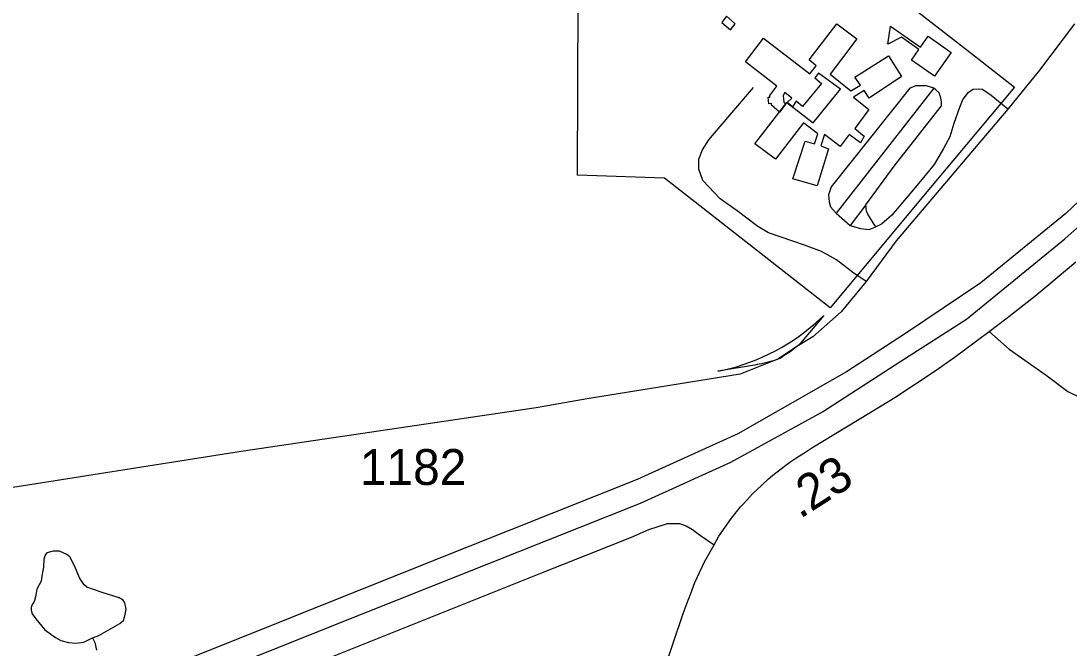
# Model space of a CAD drawing. Extents: x 2082433 to 2279600, y 546599 to 755198.
# Drawn here: x 2174911 to 2178573, y 616720 to 618908 of the extents above; entities that cross this region are included whole.
import ezdxf

# ---------------------------------------------------------------- set-up
doc = ezdxf.new("R2010")
doc.units = 0
for name, color, linetype in [('Exist Boundary Political City Limit New', 7, 'Continuous'), ('Exist Cultural Educational Facility Middle CELL', 7, 'Continuous'), ('Exist Cultural Educational Facility Middle Footprint', 7, 'Continuous'), ('Exist Hydrographic Misc Water Feature', 7, 'Continuous'), ('Exist Road Non-System Type 51', 7, 'Continuous'), ('Exist Road Primary Interstate Divided Center Attributed', 7, 'Continuous'), ('Exist Road Primary Interstate Service Attributed', 7, 'Continuous'), ('Exist Road Primary NC Attributed', 7, 'Continuous'), ('Exist Road Primary NC Service Mileage Hundredths English Label', 7, 'Continuous'), ('Exist Road Secondary Type 51 Attributed', 7, 'Continuous'), ('Exist Road Secondary Type 51 Number Label', 7, 'Continuous'), ('Map Preparation Boundary City Limit Buffer Line', 7, 'Continuous')]:
    doc.layers.add(name, color=color, linetype=linetype)

msp = doc.modelspace()

# ---------------------------------------------------------------- linework, layer by layer
at = {"layer": 'Exist Boundary Political City Limit New'}
for points in [[(2177301, 619516.9), (2178226.5, 618799.1), (2178382, 618677), (2178089, 618326.8), (2177737.8, 617906.8), (2177159, 618359.1), (2176855.2, 618369.4), (2176857.2, 618986.4)], [(2177361, 617687.8), (2177346, 617685.6), (2177363.5, 617689.2), (2177387.2, 617695), (2177410.8, 617701.5), (2177434.2, 617708.8), (2177457.2, 617716.9), (2177480, 617725.8), (2177502.5, 617735.4), (2177524.8, 617745.8), (2177546.5, 617756.9), (2177568, 617768.7), (2177589, 617781.2), (2177609.5, 617794.4), (2177629.8, 617808.3), (2177649.5, 617822.9), (2177668.5, 617838.1), (2177687.2, 617853.9), (2177705.5, 617870.3), (2177715.5, 617880.1), (2177634.5, 617783.2), (2177620.2, 617770.6), (2177598.8, 617753.6), (2177577.2, 617740.7), (2177563.2, 617730.3), (2177559.2, 617728.9), (2177553.2, 617726.6), (2177546.5, 617724.4), (2177540.5, 617722.3), (2177534, 617720.4), (2177526.5, 617718.6), (2177517.2, 617716.3), (2177507, 617713.7), (2177498.5, 617711.7), (2177490.5, 617710), (2177482.8, 617708.5), (2177474.8, 617707), (2177466.5, 617705.5), (2177361, 617687.8)]]:
    msp.add_lwpolyline(points, dxfattribs=at)
at = {"layer": 'Exist Cultural Educational Facility Middle CELL'}
msp.add_lwpolyline([(2178102.2, 618715), (2178022, 618771.1), (2178048.3, 618808.9), (2177986.8, 618851.9), (2177940, 618827.3), (2177948.6, 618890.4), (2178053.9, 618816.7), (2178080.3, 618854.4), (2178160.5, 618798.3)], close=True, dxfattribs=at)
at = {"layer": 'Exist Cultural Educational Facility Middle Footprint'}
for points in [[(2177376, 618925.3), (2177359.8, 618902.5), (2177389.9, 618876.8), (2177406.1, 618897.4)], [(2177664.7, 618772.5), (2177761, 618897.4), (2177831.5, 618845.2), (2177737.5, 618721.8), (2177810.2, 618663.7), (2177844, 618683.6), (2177824.2, 618712.2), (2177941.7, 618786.4), (2177987.3, 618713.7), (2177874.1, 618638.8), (2177856.5, 618665.2), (2177819.8, 618641.7), (2177872.7, 618599.1), (2177824.2, 618532.2), (2177856.5, 618505.8), (2177844, 618483), (2177804.3, 618511.6), (2177773.5, 618469.8), (2177718.4, 618511.6), (2177705.1, 618472), (2177731.6, 618461.7), (2177693, 618332.4), (2177607.8, 618357.4), (2177651.1, 618488.1), (2177683.5, 618478.6), (2177694.5, 618514.6), (2177644.5, 618552.8), (2177547.5, 618425.7), (2177474.8, 618478.6), (2177586.5, 618623.3), (2177678.3, 618552.8), (2177773.8, 618669.6), (2177697.4, 618726.2), (2177684.9, 618710), (2177707.7, 618690.2), (2177640.8, 618609.4), (2177618.8, 618627.7), (2177606.3, 618607.9), (2177587.9, 618623.3), (2177604.1, 618638), (2177579.9, 618657.9), (2177574, 618648.3), (2177576.2, 618624.1), (2177583.5, 618618.2), (2177561.5, 618589.5), (2177532.8, 618613.8), (2177532.8, 618619.7), (2177523.3, 618618.2), (2177521.8, 618641.7), (2177527, 618641.7), (2177527, 618647.6), (2177551.2, 618679.9), (2177442.5, 618765.1), (2177505.3, 618848.2), (2177666.9, 618723.3), (2177689, 618751.2)]]:
    msp.add_lwpolyline(points, close=True, dxfattribs=at)
at = {"layer": 'Exist Hydrographic Misc Water Feature'}
for points in [[(2175160.9, 616754.8), (2175182.7, 616762.9), (2175256.9, 616805.2), (2175268.8, 616815.2), (2175274.3, 616831.4), (2175278.4, 616855.1), (2175273.9, 616877.3), (2175268, 616887.1), (2175254.4, 616895.2), (2175194.1, 616912.9), (2175141.6, 616932.5), (2175132, 616940.5), (2175115.6, 616964.5), (2175099.6, 617004.2), (2175081.4, 617038.2), (2175071.3, 617046.2), (2175045.3, 617057.8), (2175023.5, 617057.9), (2175001.2, 617051.5), (2174995.2, 617043.5), (2174991.1, 617029.5), (2174989.5, 617001.8), (2174985.6, 616977.6), (2174981.9, 616953.4), (2174974.1, 616939.6), (2174966.1, 616925.4), (2174963.9, 616911.5), (2174962, 616897.7), (2174958.3, 616885.6), (2174956.5, 616879.4), (2174950.3, 616871.4), (2174946.6, 616861.4), (2174946.6, 616851.3), (2174950.5, 616839.3), (2174962.4, 616821.3), (2174994.8, 616783.6), (2175031.1, 616755.8), (2175050.6, 616746), (2175077.1, 616738.3), (2175103.1, 616736.4), (2175131, 616740.3), (2175160.9, 616754.8)], [(2175160.9, 616754.8), (2175168.9, 616738.6), (2175175.1, 616712.5)]]:
    msp.add_lwpolyline(points, dxfattribs=at)
at = {"layer": 'Exist Road Non-System Type 51'}
for p, q in [((2178100.1, 618672.9), (2177759.1, 618236.7)), ((2177862.8, 618266.3), (2177807.5, 618194.3)), ((2177759.1, 618236.7), (2177807.5, 618194.3))]:
    msp.add_line(p, q, dxfattribs=at)
for points in [[(2177864, 617999), (2177817.5, 618030.2), (2177759.9, 618074.2), (2177707.9, 618103.1), (2177648.7, 618125.5), (2177522.2, 618168.7), (2177485.4, 618191.1), (2177412.6, 618245.5), (2177353.7, 618287.1), (2177293.7, 618351.2), (2177279.3, 618390.4), (2177279.3, 618425.6), (2177292.1, 618458.4), (2177313.7, 618493.6), (2177346.5, 618531.3), (2177470.2, 618676.1)], [(2178100.1, 618672.9), (2178074.5, 618681.7), (2178036.8, 618681.7), (2178016.8, 618672.9), (2177741.5, 618329.6), (2177732.7, 618301.6), (2177734.3, 618276.7), (2177739.1, 618259.1), (2177759.1, 618236.7)], [(2177862.8, 618266.3), (2177961.2, 618401.6), (2178127.3, 618611.3), (2178127.3, 618624.1), (2178124.9, 618639.3), (2178118.5, 618656.9), (2178107.3, 618668.1), (2178100.1, 618672.9)], [(2178358.6, 618600.1), (2178301, 618647.3), (2178270.6, 618668.9), (2178255.3, 618670.5), (2178237.7, 618668.9), (2178217.7, 618656.1), (2178201.7, 618635.3), (2178189.7, 618605.7), (2178169.7, 618550.5), (2178156.1, 618504.1), (2178134.5, 618462.4), (2178100.9, 618407.2), (2178041.6, 618334.4), (2177953.6, 618230.3), (2177917.2, 618198.3), (2177897.2, 618189.5)], [(2177897.2, 618189.5), (2177888.4, 618203.1), (2177869.2, 618233.5), (2177864.4, 618244.7), (2177862.8, 618266.3)], [(2177807.5, 618194.3), (2177844.4, 618183.9), (2177874.8, 618180.7), (2177897.2, 618189.5)]]:
    msp.add_lwpolyline(points, dxfattribs=at)
at = {"layer": 'Exist Road Primary Interstate Divided Center Attributed'}
for points in [[(2181205.3, 621293.4), (2180917.8, 620946.2), (2180619.3, 620588.8), (2180349.4, 620261.2), (2179908.3, 619736.3), (2179660.3, 619442.2), (2179267.6, 618981.8), (2179011.7, 618668.7), (2178726.3, 618393), (2178560.8, 618235.9), (2178264.3, 617994.6), (2178004.6, 617819.2), (2177795.4, 617683.6), (2177415.4, 617466.7), (2177063.2, 617308.3), (2176329.6, 617016.1), (2175370.8, 616632.2), (2174946.6, 616461.7), (2174590.4, 616328.9), (2174058.4, 616113.6)], [(2174086.3, 616030.5), (2174475.4, 616188.3), (2176015.6, 616803.7), (2177075.2, 617225), (2177391.1, 617368.2), (2177710.7, 617543.6), (2177984.7, 617720.4), (2178213.8, 617867), (2178557.9, 618148.2), (2178862.3, 618417.8), (2179061, 618628.3), (2179333.7, 618956.2), (2179627, 619309.6), (2179938.1, 619673.5), (2180281.3, 620091.9), (2180619.8, 620500.3), (2180957.7, 620888.8), (2181151.3, 621119), (2181217.3, 621201.2)]]:
    msp.add_lwpolyline(points, dxfattribs=at)
at = {"layer": 'Exist Road Primary Interstate Service Attributed'}
msp.add_lwpolyline([(2174725.1, 616188), (2175207.8, 616382.4), (2175748.4, 616589.5), (2176727.6, 616980.5), (2177044.5, 617106.1), (2177104.2, 617133), (2177170, 617154), (2177211.8, 617154), (2177234.5, 617145.7), (2177256.5, 617133.1), (2177284.6, 617112.5), (2177332.2, 617079.8)], dxfattribs=at)
at = {"layer": 'Exist Road Primary NC Attributed'}
for points in [[(2178293.5, 617824.6), (2178351.2, 617868), (2178452.7, 617947.7), (2178501.9, 617988.1), (2178596.8, 618067.6)], [(2177332.2, 617079.8), (2177349.5, 617109.8), (2177393.7, 617172.4), (2177425.2, 617211.9), (2177435.2, 617222.8), (2177445.8, 617234.5), (2177468.1, 617258.6), (2177499.2, 617288.5), (2177523, 617310.2), (2177538.1, 617322.8), (2177567.5, 617345.6), (2177582.9, 617357.3), (2177597.5, 617367.7), (2177621.3, 617384), (2177646.2, 617400), (2177674, 617417.8), (2177916.6, 617564.4), (2177963.5, 617594.2), (2178105.3, 617687), (2178171.1, 617733.9), (2178293.5, 617824.6)], [(2176918.3, 615922.3), (2176957.5, 616036.5), (2177025.6, 616243.5), (2177080.8, 616412.5), (2177123.4, 616540), (2177143.6, 616600.9), (2177189.4, 616736.6), (2177224.9, 616839.5), (2177241.7, 616887), (2177250.9, 616910), (2177265.7, 616947.8), (2177298.9, 617020.3), (2177332.2, 617079.8)]]:
    msp.add_lwpolyline(points, dxfattribs=at)
at = {"layer": 'Exist Road Secondary Type 51 Attributed'}
for points in [[(2178591.6, 618897.4), (2178469.6, 618735.7), (2178358.6, 618600.1), (2177968.5, 618140.6), (2177864, 617999), (2177775.9, 617893.4), (2177677.6, 617805.6), (2177621.7, 617771.8), (2177557.1, 617729.2), (2177423.4, 617674.8), (2176889, 617588.8), (2176710.7, 617557.7), (2175680.7, 617405.5), (2174792.8, 617266.1)], [(2178293.5, 617824.6), (2178363.3, 617762.7), (2178492.1, 617671.6), (2178568, 617614.7), (2178674.6, 617563.8), (2178769.7, 617527.1), (2178975.2, 617456.7), (2179161.1, 617393), (2179217.1, 617375.2), (2179285.9, 617352.2), (2179367.4, 617334.4), (2179431.1, 617326.7), (2179566.8, 617323), (2179711, 617317.9), (2179950.1, 617311.9), (2180316.2, 617287.8), (2180931.8, 617261.1), (2181054.3, 617258.9), (2181394.9, 617250.7), (2181543.1, 617247), (2181768.5, 617258.9), (2181920.3, 617276.1), (2182175.5, 617331.2), (2182309.5, 617353.2)]]:
    msp.add_lwpolyline(points, dxfattribs=at)
at = {"layer": 'Map Preparation Boundary City Limit Buffer Line'}
for points in [[(2177301, 619516.9), (2178226.5, 618799.1), (2178382, 618677), (2178089, 618326.8), (2177737.8, 617906.8), (2177159, 618359.1), (2176855.2, 618369.4), (2176857.2, 618986.4)], [(2177361, 617687.8), (2177346, 617685.6), (2177363.5, 617689.2), (2177387.2, 617695), (2177410.8, 617701.5), (2177434.2, 617708.8), (2177457.2, 617716.9), (2177480, 617725.8), (2177502.5, 617735.4), (2177524.8, 617745.8), (2177546.5, 617756.9), (2177568, 617768.7), (2177589, 617781.2), (2177609.5, 617794.4), (2177629.8, 617808.3), (2177649.5, 617822.9), (2177668.5, 617838.1), (2177687.2, 617853.9), (2177705.5, 617870.3), (2177715.5, 617880.1), (2177634.5, 617783.2), (2177620.2, 617770.6), (2177598.8, 617753.6), (2177577.2, 617740.7), (2177563.2, 617730.3), (2177559.2, 617728.9), (2177553.2, 617726.6), (2177546.5, 617724.4), (2177540.5, 617722.3), (2177534, 617720.4), (2177526.5, 617718.6), (2177517.2, 617716.3), (2177507, 617713.7), (2177498.5, 617711.7), (2177490.5, 617710), (2177482.8, 617708.5), (2177474.8, 617707), (2177466.5, 617705.5), (2177361, 617687.8)]]:
    msp.add_lwpolyline(points, dxfattribs=at)

# ---------------------------------------------------------------- texts
at = {"layer": 'Exist Road Primary NC Service Mileage Hundredths English Label'}
msp.add_text('.23', height=125, rotation=32.5971, dxfattribs=at).set_placement((2177632.2, 617168.5))
at = {"layer": 'Exist Road Secondary Type 51 Number Label'}
msp.add_text('1182', height=125, dxfattribs=at).set_placement((2176095, 617288.8))

doc.saveas('drawing.dxf')
